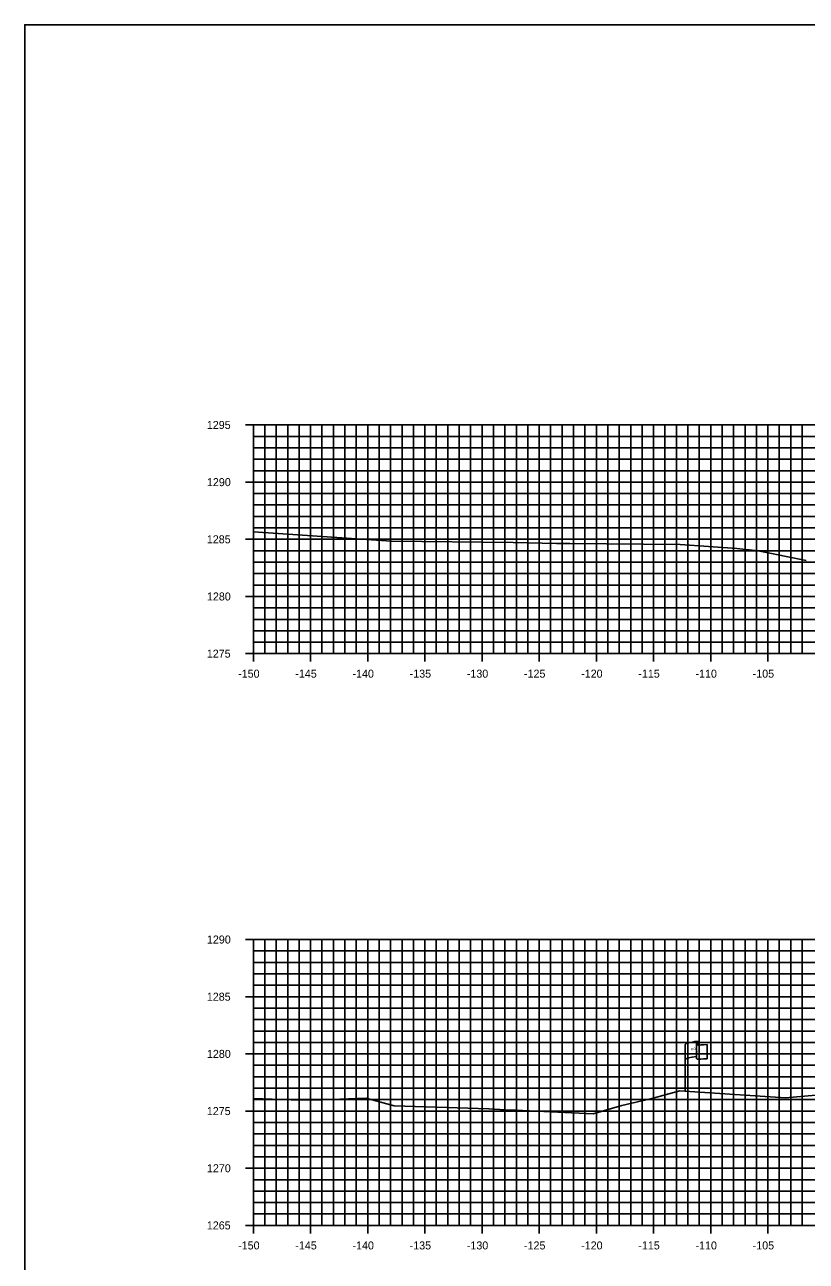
# Model space of a CAD drawing. Extents: x 674939 to 678919, y 750652 to 765176.
# Drawn here: x 678578.5 to 678646.9, y 762308.2 to 762416.3 of the extents above; entities that cross this region are included whole.
import ezdxf

# ---------------------------------------------------------------- set-up
doc = ezdxf.new("R2010")
doc.units = 0
for name, color, linetype in [('R_Axis', 7, 'Continuous'), ('R_Axis Annot', 7, 'Continuous'), ('R_Exist Surface', 7, 'Continuous'), ('R_Grid', 7, 'Continuous'), ('R_No Plot', 7, 'Continuous'), ('S_EXIST_ROW', 7, 'Continuous')]:
    doc.layers.add(name, color=color, linetype=linetype)

msp = doc.modelspace()

# ---------------------------------------------------------------- linework, layer by layer
at = {"layer": 'R_Axis'}
for p, q in [((678597.83, 762381.29), (678599.23, 762381.29)), ((678598.53, 762361.29), (678598.53, 762381.29)), ((678598.53, 762380.29), (678598.88, 762380.29)), ((678598.53, 762379.29), (678598.88, 762379.29)), ((678598.53, 762378.29), (678598.88, 762378.29)), ((678598.53, 762377.29), (678598.88, 762377.29)), ((678597.83, 762376.29), (678599.23, 762376.29)), ((678598.53, 762375.29), (678598.88, 762375.29)), ((678598.53, 762374.29), (678598.88, 762374.29)), ((678598.53, 762373.29), (678598.88, 762373.29)), ((678598.53, 762372.29), (678598.88, 762372.29)), ((678597.83, 762371.29), (678599.23, 762371.29)), ((678598.53, 762370.29), (678598.88, 762370.29)), ((678598.53, 762369.29), (678598.88, 762369.29)), ((678598.53, 762368.29), (678598.88, 762368.29)), ((678598.53, 762367.29), (678598.88, 762367.29)), ((678597.83, 762366.29), (678599.23, 762366.29)), ((678598.53, 762365.29), (678598.88, 762365.29)), ((678598.53, 762364.29), (678598.88, 762364.29)), ((678598.53, 762363.29), (678598.88, 762363.29)), ((678598.53, 762362.29), (678598.88, 762362.29)), ((678598.53, 762360.59), (678598.53, 762361.99)), ((678603.53, 762360.59), (678603.53, 762361.99)), ((678608.53, 762360.59), (678608.53, 762361.99)), ((678613.53, 762360.59), (678613.53, 762361.99)), ((678618.53, 762360.59), (678618.53, 762361.99)), ((678623.53, 762360.59), (678623.53, 762361.99)), ((678628.53, 762360.59), (678628.53, 762361.99)), ((678633.53, 762360.59), (678633.53, 762361.99)), ((678638.53, 762360.59), (678638.53, 762361.99)), ((678643.53, 762360.59), (678643.53, 762361.99)), ((678597.83, 762361.29), (678599.23, 762361.29)), ((678598.53, 762361.29), (678898.53, 762361.29)), ((678597.83, 762336.29), (678599.23, 762336.29)), ((678598.53, 762311.29), (678598.53, 762336.29)), ((678598.53, 762335.29), (678598.88, 762335.29)), ((678598.53, 762334.29), (678598.88, 762334.29)), ((678598.53, 762333.29), (678598.88, 762333.29)), ((678598.53, 762332.29), (678598.88, 762332.29)), ((678597.83, 762331.29), (678599.23, 762331.29)), ((678598.53, 762330.29), (678598.88, 762330.29)), ((678598.53, 762329.29), (678598.88, 762329.29)), ((678598.53, 762328.29), (678598.88, 762328.29)), ((678598.53, 762327.29), (678598.88, 762327.29)), ((678597.83, 762326.29), (678599.23, 762326.29)), ((678598.53, 762325.29), (678598.88, 762325.29)), ((678598.53, 762324.29), (678598.88, 762324.29)), ((678598.53, 762323.29), (678598.88, 762323.29)), ((678598.53, 762322.29), (678598.88, 762322.29)), ((678597.83, 762321.29), (678599.23, 762321.29)), ((678598.53, 762320.29), (678598.88, 762320.29)), ((678598.53, 762319.29), (678598.88, 762319.29)), ((678598.53, 762318.29), (678598.88, 762318.29)), ((678598.53, 762317.29), (678598.88, 762317.29)), ((678597.83, 762316.29), (678599.23, 762316.29)), ((678598.53, 762315.29), (678598.88, 762315.29)), ((678598.53, 762314.29), (678598.88, 762314.29)), ((678598.53, 762313.29), (678598.88, 762313.29)), ((678598.53, 762312.29), (678598.88, 762312.29)), ((678598.53, 762310.59), (678598.53, 762311.99)), ((678603.53, 762310.59), (678603.53, 762311.99)), ((678608.53, 762310.59), (678608.53, 762311.99)), ((678613.53, 762310.59), (678613.53, 762311.99)), ((678618.53, 762310.59), (678618.53, 762311.99)), ((678623.53, 762310.59), (678623.53, 762311.99)), ((678628.53, 762310.59), (678628.53, 762311.99)), ((678633.53, 762310.59), (678633.53, 762311.99)), ((678638.53, 762310.59), (678638.53, 762311.99)), ((678643.53, 762310.59), (678643.53, 762311.99)), ((678597.83, 762311.29), (678599.23, 762311.29)), ((678598.53, 762311.29), (678898.53, 762311.29))]:
    msp.add_line(p, q, dxfattribs=at)
at = {"layer": 'R_Exist Surface'}
for points in [[(678598.53, 762371.94), (678607.55, 762371.34), (678610.61, 762371.12), (678621.25, 762371.01), (678625.05, 762370.91), (678626.2, 762370.92), (678635.85, 762370.83), (678640.81, 762370.48), (678642.67, 762370.29), (678646.89, 762369.44)], [(678598.53, 762322.4), (678601.83, 762322.27), (678604.54, 762322.28), (678608.39, 762322.43), (678610.85, 762321.76), (678619.11, 762321.49), (678620.58, 762321.41), (678621.45, 762321.37), (678628.26, 762321.04), (678630.77, 762321.78), (678633.39, 762322.4), (678635.82, 762323.07), (678639.32, 762322.83), (678645.08, 762322.44), (678653.04, 762323.15)]]:
    msp.add_lwpolyline(points, dxfattribs=at)
at = {"layer": 'R_Grid'}
for p, q in [((678598.53, 762381.29), (678898.53, 762381.29)), ((678598.53, 762361.29), (678598.53, 762381.29)), ((678599.53, 762361.29), (678599.53, 762381.29)), ((678600.53, 762361.29), (678600.53, 762381.29)), ((678601.53, 762361.29), (678601.53, 762381.29)), ((678602.53, 762361.29), (678602.53, 762381.29)), ((678603.53, 762361.29), (678603.53, 762381.29)), ((678604.53, 762361.29), (678604.53, 762381.29)), ((678605.53, 762361.29), (678605.53, 762381.29)), ((678606.53, 762361.29), (678606.53, 762381.29)), ((678607.53, 762361.29), (678607.53, 762381.29)), ((678608.53, 762361.29), (678608.53, 762381.29)), ((678609.53, 762361.29), (678609.53, 762381.29)), ((678610.53, 762361.29), (678610.53, 762381.29)), ((678611.53, 762361.29), (678611.53, 762381.29)), ((678612.53, 762361.29), (678612.53, 762381.29)), ((678613.53, 762361.29), (678613.53, 762381.29)), ((678614.53, 762361.29), (678614.53, 762381.29)), ((678615.53, 762361.29), (678615.53, 762381.29)), ((678616.53, 762361.29), (678616.53, 762381.29)), ((678617.53, 762361.29), (678617.53, 762381.29)), ((678618.53, 762361.29), (678618.53, 762381.29)), ((678619.53, 762361.29), (678619.53, 762381.29)), ((678620.53, 762361.29), (678620.53, 762381.29)), ((678621.53, 762361.29), (678621.53, 762381.29)), ((678622.53, 762361.29), (678622.53, 762381.29)), ((678623.53, 762361.29), (678623.53, 762381.29)), ((678624.53, 762361.29), (678624.53, 762381.29)), ((678625.53, 762361.29), (678625.53, 762381.29)), ((678626.53, 762361.29), (678626.53, 762381.29)), ((678627.53, 762361.29), (678627.53, 762381.29)), ((678628.53, 762361.29), (678628.53, 762381.29)), ((678629.53, 762361.29), (678629.53, 762381.29)), ((678630.53, 762361.29), (678630.53, 762381.29)), ((678631.53, 762361.29), (678631.53, 762381.29)), ((678632.53, 762361.29), (678632.53, 762381.29)), ((678633.53, 762361.29), (678633.53, 762381.29)), ((678634.53, 762361.29), (678634.53, 762381.29)), ((678635.53, 762361.29), (678635.53, 762381.29)), ((678636.53, 762361.29), (678636.53, 762381.29)), ((678637.53, 762361.29), (678637.53, 762381.29)), ((678638.53, 762361.29), (678638.53, 762381.29)), ((678639.53, 762361.29), (678639.53, 762381.29)), ((678640.53, 762361.29), (678640.53, 762381.29)), ((678641.53, 762361.29), (678641.53, 762381.29)), ((678642.53, 762361.29), (678642.53, 762381.29)), ((678643.53, 762361.29), (678643.53, 762381.29)), ((678644.53, 762361.29), (678644.53, 762381.29)), ((678645.53, 762361.29), (678645.53, 762381.29)), ((678646.53, 762361.29), (678646.53, 762381.29)), ((678598.53, 762380.29), (678898.53, 762380.29)), ((678598.53, 762379.29), (678898.53, 762379.29)), ((678598.53, 762378.29), (678898.53, 762378.29)), ((678598.53, 762377.29), (678898.53, 762377.29)), ((678598.53, 762376.29), (678898.53, 762376.29)), ((678598.53, 762375.29), (678898.53, 762375.29)), ((678598.53, 762374.29), (678898.53, 762374.29)), ((678598.53, 762373.29), (678898.53, 762373.29)), ((678598.53, 762372.29), (678898.53, 762372.29)), ((678598.53, 762371.29), (678898.53, 762371.29)), ((678598.53, 762370.29), (678898.53, 762370.29)), ((678598.53, 762369.29), (678898.53, 762369.29)), ((678598.53, 762368.29), (678898.53, 762368.29)), ((678598.53, 762367.29), (678898.53, 762367.29)), ((678598.53, 762366.29), (678898.53, 762366.29)), ((678598.53, 762365.29), (678898.53, 762365.29)), ((678598.53, 762364.29), (678898.53, 762364.29)), ((678598.53, 762363.29), (678898.53, 762363.29)), ((678598.53, 762362.29), (678898.53, 762362.29)), ((678598.53, 762361.29), (678898.53, 762361.29)), ((678598.53, 762336.29), (678898.53, 762336.29)), ((678598.53, 762311.29), (678598.53, 762336.29)), ((678599.53, 762311.29), (678599.53, 762336.29)), ((678600.53, 762311.29), (678600.53, 762336.29)), ((678601.53, 762311.29), (678601.53, 762336.29)), ((678602.53, 762311.29), (678602.53, 762336.29)), ((678603.53, 762311.29), (678603.53, 762336.29)), ((678604.53, 762311.29), (678604.53, 762336.29)), ((678605.53, 762311.29), (678605.53, 762336.29)), ((678606.53, 762311.29), (678606.53, 762336.29)), ((678607.53, 762311.29), (678607.53, 762336.29)), ((678608.53, 762311.29), (678608.53, 762336.29)), ((678609.53, 762311.29), (678609.53, 762336.29)), ((678610.53, 762311.29), (678610.53, 762336.29)), ((678611.53, 762311.29), (678611.53, 762336.29)), ((678612.53, 762311.29), (678612.53, 762336.29)), ((678613.53, 762311.29), (678613.53, 762336.29)), ((678614.53, 762311.29), (678614.53, 762336.29)), ((678615.53, 762311.29), (678615.53, 762336.29)), ((678616.53, 762311.29), (678616.53, 762336.29)), ((678617.53, 762311.29), (678617.53, 762336.29)), ((678618.53, 762311.29), (678618.53, 762336.29)), ((678619.53, 762311.29), (678619.53, 762336.29)), ((678620.53, 762311.29), (678620.53, 762336.29)), ((678621.53, 762311.29), (678621.53, 762336.29)), ((678622.53, 762311.29), (678622.53, 762336.29)), ((678623.53, 762311.29), (678623.53, 762336.29)), ((678624.53, 762311.29), (678624.53, 762336.29)), ((678625.53, 762311.29), (678625.53, 762336.29)), ((678626.53, 762311.29), (678626.53, 762336.29)), ((678627.53, 762311.29), (678627.53, 762336.29)), ((678628.53, 762311.29), (678628.53, 762336.29)), ((678629.53, 762311.29), (678629.53, 762336.29)), ((678630.53, 762311.29), (678630.53, 762336.29)), ((678631.53, 762311.29), (678631.53, 762336.29)), ((678632.53, 762311.29), (678632.53, 762336.29)), ((678633.53, 762311.29), (678633.53, 762336.29)), ((678634.53, 762311.29), (678634.53, 762336.29)), ((678635.53, 762311.29), (678635.53, 762336.29)), ((678636.53, 762311.29), (678636.53, 762336.29)), ((678637.53, 762311.29), (678637.53, 762336.29)), ((678638.53, 762311.29), (678638.53, 762336.29)), ((678639.53, 762311.29), (678639.53, 762336.29)), ((678640.53, 762311.29), (678640.53, 762336.29)), ((678641.53, 762311.29), (678641.53, 762336.29)), ((678642.53, 762311.29), (678642.53, 762336.29)), ((678643.53, 762311.29), (678643.53, 762336.29)), ((678644.53, 762311.29), (678644.53, 762336.29)), ((678645.53, 762311.29), (678645.53, 762336.29)), ((678646.53, 762311.29), (678646.53, 762336.29)), ((678598.53, 762335.29), (678898.53, 762335.29)), ((678598.53, 762334.29), (678898.53, 762334.29)), ((678598.53, 762333.29), (678898.53, 762333.29)), ((678598.53, 762332.29), (678898.53, 762332.29)), ((678598.53, 762331.29), (678898.53, 762331.29)), ((678598.53, 762330.29), (678898.53, 762330.29)), ((678598.53, 762329.29), (678898.53, 762329.29)), ((678598.53, 762328.29), (678898.53, 762328.29)), ((678598.53, 762327.29), (678898.53, 762327.29)), ((678598.53, 762326.29), (678898.53, 762326.29)), ((678598.53, 762325.29), (678898.53, 762325.29)), ((678598.53, 762324.29), (678898.53, 762324.29)), ((678598.53, 762323.29), (678898.53, 762323.29)), ((678598.53, 762322.29), (678898.53, 762322.29)), ((678598.53, 762321.29), (678898.53, 762321.29)), ((678598.53, 762320.29), (678898.53, 762320.29)), ((678598.53, 762319.29), (678898.53, 762319.29)), ((678598.53, 762318.29), (678898.53, 762318.29)), ((678598.53, 762317.29), (678898.53, 762317.29)), ((678598.53, 762316.29), (678898.53, 762316.29)), ((678598.53, 762315.29), (678898.53, 762315.29)), ((678598.53, 762314.29), (678898.53, 762314.29)), ((678598.53, 762313.29), (678898.53, 762313.29)), ((678598.53, 762312.29), (678898.53, 762312.29)), ((678598.53, 762311.29), (678898.53, 762311.29))]:
    msp.add_line(p, q, dxfattribs=at)
at = {"layer": 'R_No Plot'}
msp.add_lwpolyline([(678578.53, 762196.29), (678918.53, 762196.29), (678918.53, 762416.29), (678578.53, 762416.29)], close=True, dxfattribs=at)
at = {"layer": 'S_EXIST_ROW'}
for p, q in [((678636.29, 762323.1), (678636.29, 762327.06)), ((678637.28, 762327.15), (678637.28, 762327.14)), ((678637.28, 762327.14), (678637.28, 762325.91)), ((678637.45, 762327.31), (678637.45, 762327.07)), ((678638.22, 762327.11), (678638.22, 762325.87))]:
    msp.add_line(p, q, dxfattribs=at)
for centre, radius, start, end in [((678637.36, 762327.15), 0.078, 88.6458, 274.2828), ((678637.37, 762327.31), 0.0783, 263.0712, 93.9564), ((678637.36, 762325.91), 0.0783, 180, 273.9564)]:
    msp.add_arc(centre, radius, start, end, dxfattribs=at)
for centre, major_axis, ratio, start_param, end_param in [((678637.87, 762327.1), (-1.58, -0.04), 0.19887, 5.030368, 6.283185), ((678638.58, 762327.21), (-1.23, -0.13), 0.052933, 0.159456, 1.268315), ((678637.87, 762325.78), (-1.58, -0.04), 0.19887, 5.083035, 6.194897), ((678638.58, 762325.97), (-1.23, -0.13), 0.052933, 0.159456, 1.268315)]:
    msp.add_ellipse(centre, major_axis=major_axis, ratio=ratio, start_param=start_param, end_param=end_param, dxfattribs=at)

# ---------------------------------------------------------------- texts
at = {"layer": 'R_Axis Annot'}
for s, p in [('1295', (678594.46, 762380.94)), ('1290', (678594.47, 762375.94)), ('1285', (678594.46, 762370.94)), ('1280', (678594.47, 762365.94)), ('1275', (678594.46, 762360.94)), ('-150', (678597.2, 762359.19)), ('-145', (678602.2, 762359.19)), ('-140', (678607.2, 762359.19)), ('-135', (678612.2, 762359.19)), ('-130', (678617.2, 762359.19)), ('-125', (678622.2, 762359.19)), ('-120', (678627.2, 762359.19)), ('-115', (678632.2, 762359.19)), ('-110', (678637.2, 762359.19)), ('-105', (678642.2, 762359.19)), ('1290', (678594.47, 762335.94)), ('1285', (678594.46, 762330.94)), ('1280', (678594.47, 762325.94)), ('1275', (678594.46, 762320.94)), ('1270', (678594.47, 762315.94)), ('1265', (678594.46, 762310.94)), ('-150', (678597.2, 762309.19)), ('-145', (678602.2, 762309.19)), ('-140', (678607.2, 762309.19)), ('-135', (678612.2, 762309.19)), ('-130', (678617.2, 762309.19)), ('-125', (678622.2, 762309.19)), ('-120', (678627.2, 762309.19)), ('-115', (678632.2, 762309.19)), ('-110', (678637.2, 762309.19)), ('-105', (678642.2, 762309.19))]:
    msp.add_text(s, height=0.7, dxfattribs=at).set_placement(p)
at = {"layer": 'S_EXIST_ROW'}
for s, height, rotation, p in [(' O', 0.2, 9.9884, (678636.95, 762326.6)), ('DWB 11-9-07', 0.01, 90, (678637.45, 762327.07)), ('R ', 0.2, 9.9884, (678636.81, 762326.56)), ('W', 0.2, 351.1788, (678637.28, 762326.43)), ('DWB 11-9-07', 0.01, 5.0717, (678638.12, 762325.87)), ('DWB 11-9-07', 0.01, 90, (678636.28, 762323.11))]:
    msp.add_text(s, height=height, rotation=rotation, dxfattribs=at).set_placement(p)

doc.saveas('drawing.dxf')
